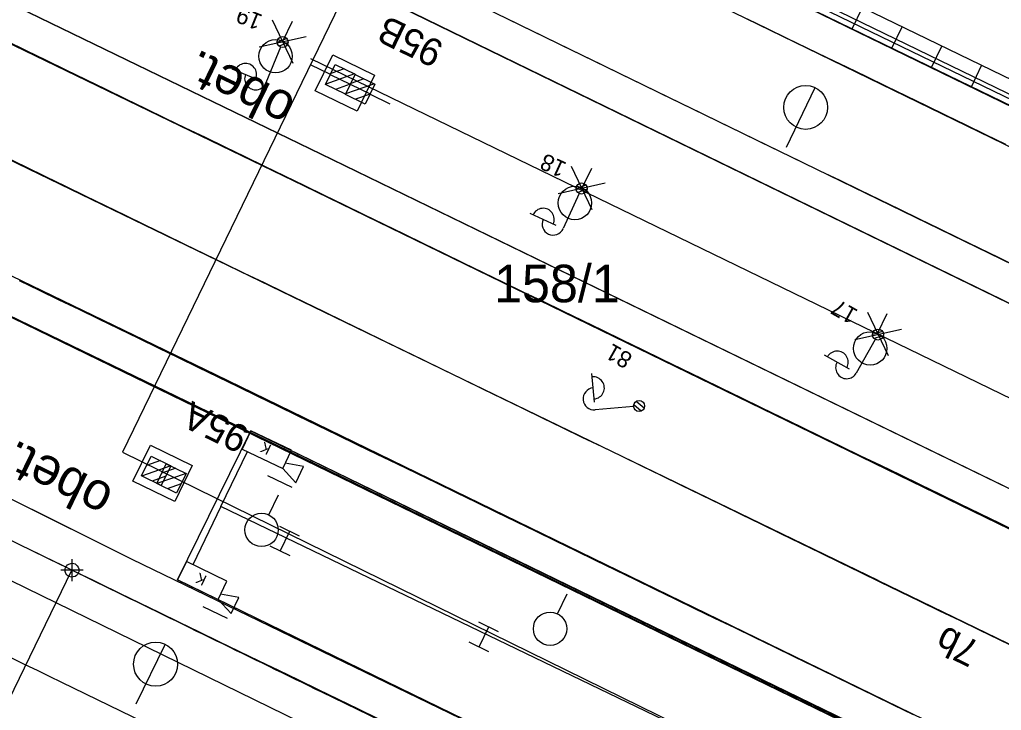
# Model space of a CAD drawing. Extents: x -762314 to -761449, y -993181 to -992589.
# Drawn here: x -761960.93 to -761916.47, y -992863.72 to -992832.45 of the extents above; entities that cross this region are included whole.
import ezdxf

# ---------------------------------------------------------------- set-up
doc = ezdxf.new("R2010")
doc.units = 0
for name, color, linetype in [('Default', 7, 'Continuous'), ('Hranice stavby', 7, 'Continuous'), ('Parcelní čísla', 7, 'Continuous'), ('PS2032_kamery', 7, 'Continuous'), ('PS2032_novy_stav', 7, 'Continuous'), ('SO 30-10 TV', 7, 'Continuous'), ('SO 30-61', 7, 'Continuous'), ('SO 30-63_Demolice', 7, 'Continuous'), ('SO011101_osy_směrová a výšková úprava', 7, 'Continuous'), ('SO1010_lomy sklonů', 7, 'Continuous'), ('SO1010_osy_směrová a výšková úprava', 7, 'Continuous'), ('SO2020-2023 Zastřešení - demolice', 7, 'Continuous'), ('SO2020-2023_Objekt', 7, 'Continuous'), ('SO_10_21_demolice', 7, 'Continuous'), ('SO_10_21_kresba', 7, 'Continuous'), ('SO_10_21_vyplnění', 7, 'Continuous'), ('SO_10_22_demolice', 7, 'Continuous'), ('SO_10_23_demolice', 7, 'Continuous'), ('Vrstva 1', 7, 'Continuous'), ('Vrstva 1 - popisy', 7, 'Continuous'), ('Vrstva 11', 7, 'Continuous'), ('Vrstva 14', 7, 'Continuous'), ('Vrstva 23', 7, 'Continuous'), ('Vrstva 25', 7, 'Continuous'), ('Vrstva 36', 7, 'Continuous'), ('Vrstva 43', 7, 'Continuous')]:
    doc.layers.add(name, color=color, linetype=linetype)

# ---------------------------------------------------------------- blocks, each defined once
blk = doc.blocks.new('MSL3')
at = {"layer": 'Default'}
for points in [[(0, -5), (0, 5)], [(-5, 0), (5, 0)]]:
    blk.add_lwpolyline(points, dxfattribs=at)
blk = doc.blocks.new('DRAINSY1')
at = {"layer": 'Default'}
blk.add_lwpolyline([(0, 5), (1, 4.9), (2, 4.6), (3, 4), (4, 3), (4.6, 2), (4.9, 1), (5, 0), (4.9, -1), (4.6, -2), (4, -3), (3, -4), (2, -4.6), (1, -4.9), (0, -5), (-1, -4.9), (-2, -4.6), (-3, -4), (-4, -3), (-4.6, -2), (-4.9, -1), (-5, 0), (-4.9, 1), (-4.6, 2), (-4, 3), (-3, 4), (-2, 4.6), (-1, 4.9), (0, 5)], dxfattribs=at)

msp = doc.modelspace()

# ---------------------------------------------------------------- linework, layer by layer
at = {"layer": 'Hranice stavby'}
msp.add_lwpolyline([(-761816.048, -992928.792), (-761835.195, -992919.505), (-761994.418, -992841.673), (-762005.075, -992836.075), (-762014.683, -992830.926), (-762010.55, -992822.411), (-762026.132, -992814.847), (-762043.717, -992806.312), (-762057.551, -992799.263), (-762068.541, -992793.17), (-762079.76, -992786.475), (-762092.679, -992778.176), (-762088.543, -992771.472), (-762102.264, -992763.008), (-762099.247, -992756.793), (-762141.489, -992736.29), (-762143.288, -992735.416)], dxfattribs=at)
at = {"layer": 'PS2032_kamery'}
for p, q in [((-761948.585, -992853.628), (-761949.685, -992853.099)), ((-761951.512, -992859.554), (-761952.613, -992859.024))]:
    msp.add_line(p, q, dxfattribs=at)
for points in [[(-761950.851, -992851.89), (-761949.018, -992852.772), (-761948.619, -992851.943), (-761950.453, -992851.061)], [(-761953.779, -992857.816), (-761951.945, -992858.698), (-761951.546, -992857.868), (-761953.38, -992856.986)]]:
    msp.add_lwpolyline(points, close=True, dxfattribs=at)
for points in [[(-761949.018, -992852.772), (-761948.422, -992853.412), (-761948.069, -992852.678), (-761948.903, -992852.533)], [(-761951.945, -992858.698), (-761951.349, -992859.337), (-761950.997, -992858.604), (-761951.83, -992858.458)]]:
    msp.add_lwpolyline(points, dxfattribs=at)
at = {"layer": 'PS2032_novy_stav'}
msp.add_line((-761951.815, -992854.492), (-761950.618, -992852.002), dxfattribs=at)
msp.add_lwpolyline([(-761814.705, -992857.821), (-761817.319, -992864.06), (-761817.564, -992866.536), (-761829.663, -992891.365), (-761829.663, -992891.365), (-761838.528, -992909.267), (-761840.512, -992908.111), (-761951.815, -992854.492), (-761953.083, -992857.129)], dxfattribs=at)
at = {"layer": 'SO 30-10 TV'}
for points in [[(-761945.648, -992836.589), (-761947.542, -992835.669), (-761946.754, -992834.044), (-761944.859, -992834.964)], [(-761953.902, -992854.266), (-761955.797, -992853.346), (-761955.008, -992851.721), (-761953.113, -992852.641)]]:
    msp.add_lwpolyline(points, close=True, dxfattribs=at)
at = {"layer": 'SO 30-61'}
msp.add_line((-761947.751, -992834.216), (-761868.258, -992872.801), dxfattribs=at)
msp.add_lwpolyline([(-761866.169, -992832.3), (-761874.496, -992828.258), (-761886.146, -992832.759), (-761935.33, -992808.886), (-761956.275, -992852.038), (-761875.116, -992891.868)], dxfattribs=at)
at = {"layer": 'SO 30-63_Demolice'}
for p, q in [((-761948.545, -992834.434), (-761949.485, -992832.473)), ((-761950.076, -992833.691), (-761947.954, -992833.216)), ((-761935.005, -992841.065), (-761935.945, -992839.104)), ((-761936.536, -992840.322), (-761934.414, -992839.847)), ((-761921.585, -992847.675), (-761922.525, -992845.714)), ((-761923.116, -992846.932), (-761920.994, -992846.457))]:
    msp.add_line(p, q, dxfattribs=at)
at = {"layer": 'SO011101_osy_směrová a výšková úprava'}
msp.add_line((-761905.516, -992871.159), (-761924.131, -992862.106), dxfattribs=at)
msp.add_lwpolyline([(-761922.057, -992857.841), (-761903.486, -992866.838)], dxfattribs=at)
at = {"layer": 'SO1010_lomy sklonů'}
msp.add_lwpolyline([(-761979.955, -992901.455), (-761958.559, -992857.373)], dxfattribs=at)
at = {"layer": 'SO1010_osy_směrová a výšková úprava'}
for points in [[(-761915.679, -992843.671), (-761916.579, -992843.235), (-761917.479, -992842.798), (-761918.378, -992842.361), (-761919.278, -992841.925), (-761920.178, -992841.488), (-761921.077, -992841.051), (-761921.977, -992840.615), (-761922.876, -992840.178), (-761923.776, -992839.741), (-761924.676, -992839.305), (-761925.575, -992838.868), (-761926.475, -992838.431), (-761927.375, -992837.995), (-761928.274, -992837.558), (-761929.174, -992837.121), (-761930.073, -992836.685), (-761930.973, -992836.248), (-761931.873, -992835.811), (-761932.772, -992835.375), (-761933.672, -992834.938), (-761934.572, -992834.501), (-761935.471, -992834.065), (-761936.371, -992833.628), (-761937.27, -992833.191), (-761938.17, -992832.755), (-761939.07, -992832.318)], [(-761916.27, -992838.105), (-761917.17, -992837.668), (-761918.069, -992837.231), (-761918.969, -992836.795), (-761919.869, -992836.358), (-761920.768, -992835.921), (-761921.668, -992835.485), (-761922.567, -992835.048), (-761923.467, -992834.611), (-761924.367, -992834.175), (-761925.266, -992833.738), (-761926.166, -992833.301), (-761927.066, -992832.865), (-761927.965, -992832.428)], [(-761915.635, -992855.698), (-761916.535, -992855.261), (-761917.435, -992854.825), (-761918.334, -992854.388), (-761919.234, -992853.951), (-761920.133, -992853.515), (-761921.033, -992853.078), (-761921.933, -992852.641), (-761922.832, -992852.205), (-761923.732, -992851.768), (-761924.632, -992851.331), (-761925.531, -992850.895), (-761926.431, -992850.458), (-761927.33, -992850.021), (-761928.23, -992849.585), (-761929.13, -992849.148), (-761930.029, -992848.711), (-761930.929, -992848.275), (-761931.829, -992847.838), (-761932.728, -992847.401), (-761933.628, -992846.965), (-761934.527, -992846.528), (-761935.427, -992846.091), (-761936.327, -992845.655), (-761937.226, -992845.218), (-761938.126, -992844.781), (-761939.026, -992844.345), (-761939.925, -992843.908), (-761940.825, -992843.471), (-761941.724, -992843.035), (-761942.624, -992842.598), (-761943.524, -992842.161), (-761944.423, -992841.725), (-761945.323, -992841.288), (-761946.223, -992840.851), (-761947.122, -992840.415), (-761948.022, -992839.978), (-761948.921, -992839.541), (-761949.821, -992839.105), (-761950.721, -992838.668), (-761951.62, -992838.231), (-761952.52, -992837.795), (-761953.42, -992837.358), (-761954.319, -992836.921), (-761955.219, -992836.485), (-761956.118, -992836.048), (-761957.018, -992835.611), (-761957.918, -992835.175), (-761958.817, -992834.738), (-761959.717, -992834.301), (-761960.617, -992833.865), (-761961.516, -992833.428)], [(-761915.659, -992860.966), (-761916.559, -992860.53), (-761917.458, -992860.093), (-761918.358, -992859.656), (-761919.257, -992859.22), (-761920.157, -992858.783), (-761921.057, -992858.346), (-761921.956, -992857.91), (-761922.856, -992857.473), (-761923.756, -992857.036), (-761924.655, -992856.6), (-761925.555, -992856.163), (-761926.454, -992855.726), (-761927.354, -992855.29), (-761928.254, -992854.853), (-761929.153, -992854.416), (-761930.053, -992853.98), (-761930.953, -992853.543), (-761931.852, -992853.106), (-761932.752, -992852.67), (-761933.651, -992852.233), (-761934.551, -992851.796), (-761935.451, -992851.36), (-761936.35, -992850.923), (-761937.25, -992850.486), (-761938.15, -992850.05), (-761939.049, -992849.613), (-761939.949, -992849.176), (-761940.848, -992848.74), (-761941.748, -992848.303), (-761942.648, -992847.866), (-761943.547, -992847.43), (-761944.447, -992846.993), (-761945.347, -992846.556), (-761946.246, -992846.12), (-761947.146, -992845.683), (-761948.045, -992845.246), (-761948.945, -992844.81), (-761949.845, -992844.373), (-761950.744, -992843.936), (-761951.644, -992843.5), (-761952.544, -992843.063), (-761953.443, -992842.626), (-761954.343, -992842.19), (-761955.242, -992841.753), (-761956.142, -992841.316), (-761957.042, -992840.88), (-761957.941, -992840.443), (-761958.841, -992840.006), (-761959.741, -992839.57), (-761960.64, -992839.133), (-761961.54, -992838.696)], [(-761920.453, -992863.919), (-761921.353, -992863.483), (-761922.252, -992863.046), (-761923.152, -992862.609), (-761924.051, -992862.173), (-761924.951, -992861.736), (-761925.851, -992861.299), (-761926.75, -992860.863), (-761927.65, -992860.426), (-761928.55, -992859.989), (-761929.449, -992859.553), (-761930.349, -992859.116), (-761931.248, -992858.679), (-761932.148, -992858.243), (-761933.048, -992857.806), (-761933.947, -992857.369), (-761934.847, -992856.933), (-761935.747, -992856.496), (-761936.646, -992856.059), (-761937.546, -992855.623), (-761938.445, -992855.186), (-761939.345, -992854.749), (-761940.245, -992854.313), (-761941.144, -992853.876), (-761942.044, -992853.439), (-761942.944, -992853.003), (-761943.843, -992852.566), (-761944.743, -992852.129), (-761945.642, -992851.693), (-761946.542, -992851.256), (-761947.442, -992850.819), (-761948.341, -992850.383), (-761949.241, -992849.946), (-761950.141, -992849.509), (-761951.04, -992849.073), (-761951.94, -992848.636), (-761952.839, -992848.199), (-761953.739, -992847.763), (-761954.639, -992847.326), (-761955.538, -992846.889), (-761956.438, -992846.453), (-761957.338, -992846.016), (-761958.237, -992845.579), (-761959.137, -992845.143), (-761960.036, -992844.706), (-761960.936, -992844.269)], [(-761944.691, -992864.104), (-761945.591, -992863.667), (-761946.491, -992863.23), (-761947.39, -992862.794), (-761948.29, -992862.357), (-761949.19, -992861.92), (-761950.089, -992861.484), (-761950.989, -992861.047), (-761951.888, -992860.61), (-761952.788, -992860.174), (-761953.688, -992859.737), (-761954.587, -992859.3), (-761955.487, -992858.864), (-761956.387, -992858.427), (-761957.286, -992857.99), (-761957.62, -992857.828), (-761958.131, -992857.58), (-761958.186, -992857.554), (-761958.559, -992857.373), (-761959.085, -992857.117), (-761959.497, -992856.917), (-761959.985, -992856.68), (-761960.885, -992856.244), (-761961.784, -992855.807)]]:
    msp.add_lwpolyline(points, dxfattribs=at)
at = {"layer": 'SO2020-2023 Zastřešení - demolice'}
for p, q in [((-761953.779, -992857.816), (-761950.453, -992851.061)), ((-761950.453, -992851.061), (-761814.5, -992917.131)), ((-761817.784, -992923.896), (-761953.779, -992857.816))]:
    msp.add_line(p, q, dxfattribs=at)
at = {"layer": 'SO2020-2023_Objekt'}
msp.add_lwpolyline([(-761743.43, -992912.35), (-761746.277, -992918.272), (-761776.646, -992903.812), (-761838.702, -992873.379), (-761882.011, -992852.368), (-761937.865, -992825.266), (-761935.026, -992819.377), (-761879.223, -992846.39), (-761832.714, -992869.018), (-761767.41, -992900.707), (-761743.43, -992912.35)], dxfattribs=at)
at = {"layer": 'SO_10_21_demolice'}
for points in [[(-761882.357, -992852.75), (-761940.824, -992824.334)], [(-761882.356, -992852.753), (-761940.816, -992824.334)]]:
    msp.add_lwpolyline(points, dxfattribs=at)
at = {"layer": 'SO_10_21_kresba'}
for p, q in [((-761798.616, -992892.167), (-761940.756, -992823.174)), ((-761743.197, -992919.978), (-761941.114, -992823.911)), ((-761743.306, -992920.203), (-761941.223, -992824.136)), ((-761923.231, -992832.87), (-761922.764, -992831.907)), ((-761921.432, -992833.743), (-761920.964, -992832.78)), ((-761919.632, -992834.616), (-761919.165, -992833.654)), ((-761917.833, -992835.49), (-761917.366, -992834.527))]:
    msp.add_line(p, q, dxfattribs=at)
at = {"layer": 'SO_10_21_vyplnění'}
msp.add_lwpolyline([(-761742.937, -992920.382), (-761941.592, -992823.957), (-761938.357, -992817.291), (-761739.702, -992913.716)], close=True, dxfattribs=at)
at = {"layer": 'SO_10_22_demolice'}
for points in [[(-761993.321, -992816.226), (-761947.299, -992838.523)], [(-761993.318, -992816.224), (-761947.29, -992838.527)], [(-761885.745, -992860.075), (-761944.243, -992831.608)], [(-761885.738, -992860.089), (-761944.234, -992831.61)], [(-761947.299, -992838.523), (-761888.727, -992866.988)], [(-761947.29, -992838.527), (-761888.727, -992866.988)]]:
    msp.add_lwpolyline(points, dxfattribs=at)
at = {"layer": 'SO_10_23_demolice'}
for points in [[(-761952.896, -992849.96), (-761979.943, -992836.884)], [(-761894.632, -992878.35), (-761979.941, -992836.885)], [(-761983.146, -992843.27), (-761955.846, -992856.87)], [(-761983.145, -992843.272), (-761955.842, -992856.873)], [(-761894.64, -992878.347), (-761952.896, -992849.96)], [(-761955.846, -992856.87), (-761931.88, -992868.476)], [(-761955.842, -992856.873), (-761931.878, -992868.477)]]:
    msp.add_lwpolyline(points, dxfattribs=at)
at = {"layer": 'Vrstva 1'}
for points in [[(-761543.999, -993024.118), (-761556.686, -993017.966), (-761605.734, -992994.111), (-761650.209, -992972.531), (-761653.659, -992970.863), (-761658.131, -992968.689), (-761686.534, -992954.945), (-761735.106, -992931.458), (-761779.585, -992909.725), (-761843.794, -992878.591), (-761885.143, -992858.536), (-761943.297, -992830.246), (-761998.746, -992803.374), (-762048.733, -992779.139), (-762067.589, -992769.865), (-762072.018, -992767.711), (-762074.356, -992766.567)], [(-761777.486, -992905.481), (-761839.473, -992875.434), (-761882.988, -992854.313), (-761941.386, -992825.899), (-761996.934, -992799.015)], [(-761676.852, -992971.67), (-761680.496, -992969.89), (-761684.934, -992967.727), (-761739.748, -992941.14), (-761784.507, -992919.375), (-761846.485, -992889.321), (-761889.706, -992868.35), (-761948.057, -992839.981), (-762003.794, -992813.019), (-762023.078, -992803.638)], [(-761922.057, -992857.841), (-761950.035, -992844.287), (-762005.831, -992817.29)], [(-761924.131, -992862.106), (-761952.038, -992848.534), (-762007.95, -992821.491)], [(-761936.529, -992873.373), (-761959.018, -992862.455)], [(-761934.319, -992869.165), (-761947.241, -992862.899)]]:
    msp.add_lwpolyline(points, dxfattribs=at)
for points in [[(-761947.241, -992862.899), (-761956.822, -992858.226), (-761984.161, -992844.676), (-762012.045, -992830.071), (-762035.089, -992817.307), (-762066.331, -992798.582), (-762077.853, -992791.329), (-762091.91, -992782.154)], [(-761959.018, -992862.455), (-761994.356, -992845.317), (-762014.478, -992835.293), (-762032.391, -992825.573), (-762058.566, -992810.331), (-762069.535, -992803.772)]]:
    msp.add_spline(points, degree=3, dxfattribs=at)
at = {"layer": 'Vrstva 11'}
for p, q in [((-761946.85, -992834.942), (-761947.759, -992834.503)), ((-761946.24, -992834.682), (-761946.836, -992834.89)), ((-761945.763, -992834.913), (-761947.066, -992835.367)), ((-761945.948, -992835.39), (-761946.857, -992834.949)), ((-761945.338, -992835.132), (-761945.934, -992835.338)), ((-761945.962, -992835.379), (-761946.621, -992835.609)), ((-761944.861, -992835.363), (-761946.166, -992835.814)), ((-761945.962, -992835.371), (-761945.059, -992835.809)), ((-761945.061, -992835.829), (-761945.721, -992836.057)), ((-761945.061, -992835.821), (-761944.159, -992836.261)), ((-761954.554, -992852.414), (-761955.185, -992852.634)), ((-761954.08, -992852.646), (-761955.412, -992853.11)), ((-761953.862, -992852.76), (-761954.494, -992852.978)), ((-761954.311, -992853.123), (-761954.935, -992853.34)), ((-761953.389, -992852.993), (-761954.722, -992853.453)), ((-761953.621, -992853.469), (-761954.245, -992853.685)), ((-761948.249, -992855.829), (-761949.148, -992855.392)), ((-761949.136, -992856.51), (-761948.698, -992855.61)), ((-761948.686, -992856.728), (-761949.585, -992856.291)), ((-761939.239, -992860.163), (-761940.138, -992859.726)), ((-761940.126, -992860.844), (-761939.688, -992859.944)), ((-761939.676, -992861.062), (-761940.575, -992860.625))]:
    msp.add_line(p, q, dxfattribs=at)
for points in [[(-761946.177, -992835.824), (-761947.077, -992835.388), (-761946.641, -992834.488), (-761945.741, -992834.924)], [(-761945.277, -992836.273), (-761946.176, -992835.836), (-761945.739, -992834.937), (-761944.84, -992835.374)], [(-761954.515, -992853.544), (-761955.415, -992853.108), (-761954.979, -992852.208), (-761954.079, -992852.644)], [(-761953.825, -992853.889), (-761954.724, -992853.452), (-761954.287, -992852.553), (-761953.388, -992852.99)]]:
    msp.add_lwpolyline(points, close=True, dxfattribs=at)
for points in [[(-761946.177, -992835.824), (-761947.077, -992835.388), (-761946.641, -992834.488), (-761945.741, -992834.924), (-761946.177, -992835.824)], [(-761945.277, -992836.273), (-761946.176, -992835.836), (-761945.739, -992834.937), (-761944.84, -992835.374), (-761945.277, -992836.273)], [(-761954.515, -992853.544), (-761955.415, -992853.108), (-761954.979, -992852.208), (-761954.079, -992852.644), (-761954.515, -992853.544)], [(-761953.825, -992853.889), (-761954.724, -992853.452), (-761954.287, -992852.553), (-761953.388, -992852.99), (-761953.825, -992853.889)]]:
    msp.add_lwpolyline(points, dxfattribs=at)
at = {"layer": 'Vrstva 14'}
for points in [[(-761993.321, -992816.226), (-761947.299, -992838.523)], [(-761993.318, -992816.224), (-761947.29, -992838.527)], [(-761882.357, -992852.75), (-761940.824, -992824.334)], [(-761882.356, -992852.753), (-761940.816, -992824.334)], [(-761885.745, -992860.075), (-761944.243, -992831.608)], [(-761885.738, -992860.089), (-761944.234, -992831.61)], [(-761952.896, -992849.96), (-761979.943, -992836.884)], [(-761894.632, -992878.35), (-761979.941, -992836.885)], [(-761947.299, -992838.523), (-761888.727, -992866.988)], [(-761947.29, -992838.527), (-761888.727, -992866.988)], [(-761983.146, -992843.27), (-761955.846, -992856.87)], [(-761983.145, -992843.272), (-761955.842, -992856.873)], [(-761894.64, -992878.347), (-761952.896, -992849.96)], [(-761955.846, -992856.87), (-761931.88, -992868.476)], [(-761955.842, -992856.873), (-761931.878, -992868.477)]]:
    msp.add_lwpolyline(points, dxfattribs=at)
at = {"layer": 'Vrstva 23'}
for points in [[(-761743.43, -992912.35), (-761746.277, -992918.272), (-761776.646, -992903.812), (-761838.702, -992873.379), (-761882.011, -992852.368), (-761937.865, -992825.266), (-761935.026, -992819.377), (-761879.223, -992846.39), (-761832.714, -992869.018), (-761767.41, -992900.707), (-761743.43, -992912.35)], [(-761758.802, -992944.147), (-761761.537, -992950.425), (-761792.965, -992935.921), (-761854.358, -992906.176), (-761897.562, -992885.196), (-761953.779, -992857.816), (-761950.453, -992851.061), (-761893.391, -992878.895), (-761847.514, -992901.155), (-761788.956, -992929.493), (-761758.802, -992944.147)]]:
    msp.add_lwpolyline(points, dxfattribs=at)
at = {"layer": 'Vrstva 25'}
for p, q in [((-761948.83, -992833.308), (-761949.271, -992833.494)), ((-761949.117, -992833.697), (-761949.777, -992835.318)), ((-761948.774, -992833.488), (-761949.179, -992833.659)), ((-761950.101, -992835.186), (-761951.305, -992834.696)), ((-761935.283, -992839.948), (-761935.732, -992840.115)), ((-761935.587, -992840.324), (-761936.317, -992841.914)), ((-761935.235, -992840.13), (-761935.648, -992840.283)), ((-761936.634, -992841.769), (-761937.816, -992841.227)), ((-761921.852, -992846.575), (-761922.312, -992846.704)), ((-761922.185, -992846.925), (-761923.042, -992848.45)), ((-761921.819, -992846.76), (-761922.242, -992846.879)), ((-761923.348, -992848.279), (-761924.481, -992847.642)), ((-761934.9, -992849.769), (-761935.016, -992848.474)), ((-761932.648, -992850.039), (-761933.016, -992849.732)), ((-761933.126, -992849.962), (-761934.869, -992850.118)), ((-761932.783, -992850.171), (-761933.12, -992849.889))]:
    msp.add_line(p, q, dxfattribs=at)
for centre in [(-761949.023, -992833.466), (-761949.023, -992833.466), (-761935.483, -992840.097), (-761935.483, -992840.097), (-761922.063, -992846.707), (-761922.063, -992846.707), (-761932.877, -992849.94), (-761932.877, -992849.94)]:
    msp.add_circle(centre, 0.25, dxfattribs=at)
for centre, start, end in [((-761950.701, -992834.935), 337.1412, 158.5464), ((-761950.24, -992835.129), 157.8438, 337.8438), ((-761937.223, -992841.492), 334.6591, 156.0643), ((-761936.771, -992841.706), 155.3617, 335.3617), ((-761923.911, -992847.955), 329.966, 151.3712), ((-761923.478, -992848.205), 150.6686, 330.6686), ((-761934.952, -992849.121), 274.4014, 95.8066), ((-761934.913, -992849.62), 95.104, 275.104)]:
    msp.add_arc(centre, 0.5, start, end, dxfattribs=at)
at = {"layer": 'Vrstva 36'}
for p, q in [((-761949.012, -992833.429), (-761948.579, -992832.527)), ((-761935.454, -992840.072), (-761935.018, -992839.172)), ((-761922.083, -992846.654), (-761921.648, -992845.754)), ((-761949.644, -992854.869), (-761949.208, -992853.969)), ((-761936.579, -992859.344), (-761936.143, -992858.444))]:
    msp.add_line(p, q, dxfattribs=at)
for centre in [(-761949.342, -992834.109), (-761935.785, -992840.752), (-761922.414, -992847.334), (-761949.975, -992855.549), (-761936.91, -992860.024)]:
    msp.add_circle(centre, 0.757, dxfattribs=at)
at = {"layer": 'Vrstva 43'}
for p, q in [((-761926.211, -992838.222), (-761924.9, -992835.528)), ((-761955.647, -992863.425), (-761954.339, -992860.73))]:
    msp.add_line(p, q, dxfattribs=at)
for centre in [(-761925.336, -992836.424), (-761954.774, -992861.626)]:
    msp.add_circle(centre, 0.996, dxfattribs=at)

# ---------------------------------------------------------------- block references
at = {"layer": 'SO1010_lomy sklonů'}
for name, xscale, yscale, rotation in [('MSL3', 0.1, 0.10000000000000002, 179.99999999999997), ('DRAINSY1', 0.0625, 0.0625, 154.1086388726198)]:
    msp.add_blockref(name, (-761958.559, -992857.373), dxfattribs=dict(at, xscale=xscale, yscale=yscale, rotation=rotation))

# ---------------------------------------------------------------- texts
at = {"layer": 'Parcelní čísla'}
msp.add_text('158/1', height=1.7, dxfattribs=at).set_placement((-761939.445, -992845.246))
at = {"layer": 'PS2032_kamery'}
for p in [(-761949.486, -992851.735), (-761952.413, -992857.661)]:
    msp.add_text('K', height=0.486, rotation=154.3148, dxfattribs=at).set_placement(p)
at = {"layer": 'SO 30-10 TV'}
for p in [(-761948.336, -992835.969), (-761956.59, -992853.646)]:
    msp.add_text('obet.', height=1.6955, rotation=154.1122, dxfattribs=at).set_placement(p)
at = {"layer": 'Vrstva 1 - popisy'}
msp.add_text('7b', height=1.25, rotation=154.1512, dxfattribs=at).set_placement((-761917.366, -992860.67))
at = {"layer": 'Vrstva 11'}
for s, rotation, p in [('95B', 154.1852, (-761941.64, -992833.535)), ('95A', 154.1885, (-761950.454, -992850.99))]:
    msp.add_text(s, height=1.25, rotation=rotation, dxfattribs=at).set_placement(p)
at = {"layer": 'Vrstva 25'}
for s, rotation, p in [('19', 157.8439, (-761949.882, -992832.262)), ('18', 155.3617, (-761936.113, -992838.951)), ('17', 150.6684, (-761922.922, -992845.618)), ('81', 150.471, (-761933.126, -992847.638))]:
    msp.add_text(s, height=0.75, rotation=rotation, dxfattribs=at).set_placement(p)

doc.saveas('drawing.dxf')
